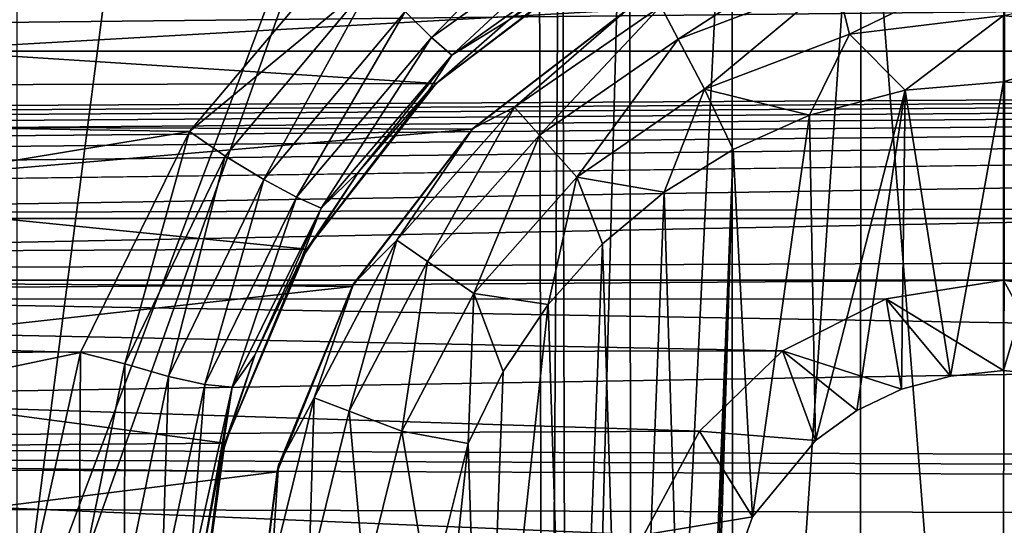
# Model space of a CAD drawing. Header units: metres. Extents: x -95 to 103, y -12 to 12.
# Tile 306 of 520: x -30.904 to -29.198, y -2.148 to -1.273. Entities that reach past the tile are written whole.
import ezdxf

# ---------------------------------------------------------------- set-up
doc = ezdxf.new("R2010")
doc.units = ezdxf.units.M
doc.layers.add('solid_P74500', color=7, linetype='CONTINUOUS')
doc.layers.add('solid_P74500_01', color=7, linetype='CONTINUOUS')

msp = doc.modelspace()

# ---------------------------------------------------------------- linework, layer by layer
at = {"layer": 'solid_P74500'}
for points in [[(-30.908983, -2.4, -1.8), (-30.908983, 2.4, -1.8), (-29.994944, 4.65, -1.8)], [(-30.006725, 0, -1.8), (-30.908983, -2.4, -1.8), (-29.994944, 4.65, -1.8)], [(-21.509121, -2.955877, 0.5), (-37.956421, 3.255723, 0.5), (-37.956421, 2.251903, 0.5)], [(-22.5, -1.545012, 0.5), (-22.5, 1.545012, 0.5), (-37.956421, 3.255723, 0.5)], [(-22.454512, -1.91126, 0.5), (-22.5, -1.545012, 0.5), (-37.956421, 3.255723, 0.5)], [(-22.322382, -2.252624, 0.5), (-22.454512, -1.91126, 0.5), (-37.956421, 3.255723, 0.5)], [(-22.111977, -2.551388, 0.5), (-22.322382, -2.252624, 0.5), (-37.956421, 3.255723, 0.5)], [(-21.835627, -2.790458, 0.5), (-22.111977, -2.551388, 0.5), (-37.956421, 3.255723, 0.5)], [(-21.509121, -2.955877, 0.5), (-21.835627, -2.790458, 0.5), (-37.956421, 3.255723, 0.5)], [(-21.509121, -2.955877, 0.5), (-37.956421, 2.251903, 0.5), (-37.956421, -2.251903, 0.5)], [(-94.018356, -1.947775, 12.347315), (89.300003, 0, 12.5), (-94.018356, 0, 12.5)], [(-30.006725, 0, -1.8), (-29.994944, -4.65, -1.8), (-30.948885, -2.647376, -1.8)], [(-30.006725, 0, -1.8), (-30.948885, -2.647376, -1.8), (-30.908983, -2.4, -1.8)], [(-29.965685, -0.253508, -1.8), (-29.994944, -4.65, -1.8), (-30.006725, 0, -1.8)], [(-29.965685, -0.253508, -1.8), (-29.954844, -4.401396, -1.8), (-29.994944, -4.65, -1.8)], [(-29.965685, -0.253508, -1.8), (-29.849257, -0.477996, -1.8), (-29.954844, -4.401396, -1.8)], [(-90.699997, -1.617044, 10.880484), (-13, -1.617046, 10.880494), (-13, -0.3, 10.995909)], [(-90.699997, -1.617044, 10.880484), (-13, -0.3, 10.995909), (-90.699997, -0.3, 10.995909)], [(-29.849257, -0.477996, -1.8), (-29.84202, -4.181844, -1.8), (-29.954844, -4.401396, -1.8)], [(-29.849257, -0.477996, -1.8), (-29.670538, -0.654936, -1.8), (-29.84202, -4.181844, -1.8)], [(-15, -0.5, -8.68562), (-85.675003, -1.327031, -8.597901), (-14.325, -1.326951, -8.597916)], [(-15, -0.5, -8.68562), (-85, -0.5, -8.68562), (-85.675003, -1.327031, -8.597901)], [(-29.670538, -0.654936, -1.8), (-29.668255, -4.007948, -1.8), (-29.84202, -4.181844, -1.8)], [(-29.670538, -0.654936, -1.8), (-29.446598, -0.767877, -1.8), (-29.668255, -4.007948, -1.8)], [(-8.2, -2.162539, 9.147798), (-90.699997, -2.162539, 9.147798), (-90.699997, -0.726812, 9.37156)], [(-8.2, -2.162539, 9.147798), (-90.699997, -0.726812, 9.37156), (-8.2, -0.726812, 9.37156)], [(-29.446598, -0.767877, -1.8), (-29.449167, -3.895406, -1.8), (-29.668255, -4.007948, -1.8)], [(-29.446598, -0.767877, -1.8), (-29.203108, -3.855084, -1.8), (-29.449167, -3.895406, -1.8)], [(-29.446598, -0.767877, -1.8), (-29.196846, -0.806697, -1.8), (-29.203108, -3.855084, -1.8)], [(-29.196846, -0.806697, -1.8), (-28.957003, -3.893337, -1.8), (-29.203108, -3.855084, -1.8)], [(-30.190903, -1.303362, -12.332295), (-30.236435, -1.258709, -12.39299), (-29.927807, -1.03776, -12.412992)], [(-29.895933, -1.092912, -12.352216), (-30.190903, -1.303362, -12.332295), (-29.927807, -1.03776, -12.412992)], [(-30.155926, -1.334144, -12.24754), (-30.190903, -1.303362, -12.332295), (-29.895933, -1.092912, -12.352216)], [(-29.871531, -1.132362, -12.267344), (-30.155926, -1.334144, -12.24754), (-29.895933, -1.092912, -12.352216)], [(-30.339701, -1.146616, -12.4473), (-32.814667, -1.429255, -12.41802), (-33.085049, -1.123883, -12.449373)], [(-29.871531, -1.132362, -12.267344), (-30.058298, -1.27396, -12.155999), (-30.155926, -1.334144, -12.24754)], [(-29.871531, -1.132362, -12.267344), (-29.905514, -1.170764, -12.165951), (-30.058298, -1.27396, -12.155999)], [(-29.79357, -1.249048, -12.814588), (-29.505667, -1.139861, -12.814588), (-29.763344, -1.306637, -12.912048)], [(-29.505667, -1.139861, -12.814588), (-29.490103, -1.203009, -12.912048), (-29.763344, -1.306637, -12.912048)], [(-30.339701, -1.146616, -12.4473), (-30.610275, -1.466333, -12.413697), (-32.814667, -1.429255, -12.41802)], [(-30.290995, -1.202149, -12.432616), (-30.610275, -1.466333, -12.413697), (-30.339701, -1.146616, -12.4473)], [(-30.182714, -1.38336, -11.416493), (-29.89571, -1.165409, -11.440796), (-33.498341, -1.168839, -11.440447)], [(-30.182714, -1.38336, -11.416493), (-33.498341, -1.168839, -11.440447), (-33.210136, -1.390416, -11.415636)], [(-29.905514, -1.170764, -12.165951), (-29.89571, -1.165409, -11.440796), (-30.182714, -1.38336, -11.416493)], [(-30.058298, -1.27396, -12.155999), (-29.905514, -1.170764, -12.165951), (-30.182714, -1.38336, -11.416493)], [(-29.490103, -1.203009, -12.912048), (-29.200001, -1.167785, -12.912048), (-29.466791, -1.297589, -12.977164)], [(-29.466791, -1.297589, -12.977164), (-29.200001, -1.167785, -12.912048), (-29.200001, -1.265195, -12.977164)], [(-30.290995, -1.202149, -12.432616), (-30.548603, -1.508744, -12.398873), (-30.610275, -1.466333, -12.413697)], [(-30.48122, -1.549275, -12.359361), (-30.548603, -1.508744, -12.398873), (-30.290995, -1.202149, -12.432616)], [(-30.236435, -1.258709, -12.39299), (-30.48122, -1.549275, -12.359361), (-30.290995, -1.202149, -12.432616)], [(-29.763344, -1.306637, -12.912048), (-29.490103, -1.203009, -12.912048), (-29.718075, -1.392889, -12.977164)], [(-29.490103, -1.203009, -12.912048), (-29.466791, -1.297589, -12.977164), (-29.718075, -1.392889, -12.977164)], [(-28.909899, -1.203009, -12.912048), (-28.93321, -1.297589, -12.977164), (-29.200001, -1.265195, -12.977164)], [(-29.852089, -1.25561, -9.820053), (-33.291302, -1.450814, -9.793117), (-33.557011, -1.250405, -9.820717)], [(-29.852089, -1.25561, -9.820053), (-30.120081, -1.462097, -9.791439), (-33.291302, -1.450814, -9.793117)], [(-30.425049, -1.579799, -12.298841), (-30.48122, -1.549275, -12.359361), (-30.236435, -1.258709, -12.39299)], [(-30.190903, -1.303362, -12.332295), (-30.425049, -1.579799, -12.298841), (-30.236435, -1.258709, -12.39299)], [(-30.119238, -1.460761, -12.7), (-30.120081, -1.462097, -9.791439), (-29.852089, -1.25561, -9.820053)], [(-30.119238, -1.460761, -12.7), (-29.852089, -1.25561, -9.820053), (-29.85, -1.254167, -12.7)], [(-30.119238, -1.460761, -12.7), (-29.85, -1.254167, -12.7), (-30.046976, -1.423962, -12.814588)], [(-30.046976, -1.423962, -12.814588), (-29.79357, -1.249048, -12.814588), (-30.003847, -1.472644, -12.912048)], [(-29.85, -1.254167, -12.7), (-29.79357, -1.249048, -12.814588), (-30.046976, -1.423962, -12.814588)], [(-29.79357, -1.249048, -12.814588), (-29.763344, -1.306637, -12.912048), (-30.003847, -1.472644, -12.912048)], [(-30.195925, -1.396061, -12.142079), (-30.058298, -1.27396, -12.155999), (-30.182714, -1.38336, -11.416493)], [(-30.155926, -1.334144, -12.24754), (-30.058298, -1.27396, -12.155999), (-30.195925, -1.396061, -12.142079)], [(-29.466791, -1.297589, -12.977164), (-29.200001, -1.265195, -12.977164), (-29.370331, -1.394617, -13)], [(-29.200001, -1.265195, -12.977164), (-29.200001, -1.38, -13), (-29.370331, -1.394617, -13)], [(-29.200001, -1.265195, -12.977164), (-28.93321, -1.297589, -12.977164), (-29.200001, -1.38, -13)], [(-30.381987, -1.598689, -12.214334), (-30.425049, -1.579799, -12.298841), (-30.190903, -1.303362, -12.332295)], [(-30.155926, -1.334144, -12.24754), (-30.381987, -1.598689, -12.214334), (-30.190903, -1.303362, -12.332295)], [(-30.003847, -1.472644, -12.912048), (-29.763344, -1.306637, -12.912048), (-29.939253, -1.545556, -12.977164)], [(-29.763344, -1.306637, -12.912048), (-29.718075, -1.392889, -12.977164), (-29.939253, -1.545556, -12.977164)], [(-29.718075, -1.392889, -12.977164), (-29.466791, -1.297589, -12.977164), (-29.535685, -1.438026, -13)], [(-29.466791, -1.297589, -12.977164), (-29.370331, -1.394617, -13), (-29.535685, -1.438026, -13)], [(-28.93321, -1.297589, -12.977164), (-29.054956, -1.39136, -13), (-29.200001, -1.38, -13)], [(-84.199997, -1.723817, -8.527512), (-14.325, -1.326951, -8.597916), (-85.675003, -1.327031, -8.597901)], [(-84.199997, -1.723817, -8.527512), (-79.199997, -1.723817, -8.527512), (-14.325, -1.326951, -8.597916)], [(-79.199997, -1.723817, -8.527512), (-74.199997, -1.723817, -8.527512), (-14.325, -1.326951, -8.597916)], [(-74.199997, -1.723817, -8.527512), (-69.199997, -1.723817, -8.527512), (-14.325, -1.326951, -8.597916)], [(-69.199997, -1.723817, -8.527512), (-64.199997, -1.723817, -8.527512), (-14.325, -1.326951, -8.597916)], [(-64.199997, -1.723817, -8.527512), (-59.200001, -1.723817, -8.527512), (-14.325, -1.326951, -8.597916)], [(-59.200001, -1.723817, -8.527512), (-54.200001, -1.723817, -8.527512), (-14.325, -1.326951, -8.597916)], [(-54.200001, -1.723817, -8.527512), (-49.200001, -1.723817, -8.527512), (-14.325, -1.326951, -8.597916)], [(-49.200001, -1.723817, -8.527512), (-44.200001, -1.723817, -8.527512), (-14.325, -1.326951, -8.597916)], [(-44.200001, -1.723817, -8.527512), (-39.200001, -1.723817, -8.527512), (-14.325, -1.326951, -8.597916)], [(-39.200001, -1.723817, -8.527512), (-34.200001, -1.723817, -8.527512), (-14.325, -1.326951, -8.597916)], [(-34.200001, -1.723817, -8.527512), (-29.200001, -1.723817, -8.527512), (-14.325, -1.326951, -8.597916)], [(-24.200001, -1.723817, -8.527512), (-14.325, -1.326951, -8.597916), (-29.200001, -1.723817, -8.527512)], [(-30.155926, -1.334144, -12.24754), (-30.316141, -1.534879, -12.124618), (-30.381987, -1.598689, -12.214334)], [(-30.155926, -1.334144, -12.24754), (-30.195925, -1.396061, -12.142079), (-30.316141, -1.534879, -12.124618)], [(-29.370331, -1.394617, -13), (-29.200001, -1.38, -13), (-29.291828, -1.889518, -13)], [(-29.200001, -1.38, -13), (-29.200001, -1.88, -13), (-29.291828, -1.889518, -13)], [(-29.200001, -1.38, -13), (-29.054956, -1.39136, -13), (-29.200001, -1.88, -13)], [(-30.406647, -1.6701, -11.378082), (-30.182714, -1.38336, -11.416493), (-33.210136, -1.390416, -11.415636)], [(-30.406647, -1.6701, -11.378082), (-33.210136, -1.390416, -11.415636), (-32.986534, -1.68181, -11.376358)], [(-30.195925, -1.396061, -12.142079), (-30.182714, -1.38336, -11.416493), (-30.406647, -1.6701, -11.378082)], [(-30.316141, -1.534879, -12.124618), (-30.195925, -1.396061, -12.142079), (-30.406647, -1.6701, -11.378082)], [(-29.939253, -1.545556, -12.977164), (-29.718075, -1.392889, -12.977164), (-29.788027, -1.571459, -13)], [(-29.718075, -1.392889, -12.977164), (-29.668499, -1.497416, -13), (-29.788027, -1.571459, -13)], [(-29.718075, -1.392889, -12.977164), (-29.535685, -1.438026, -13), (-29.668499, -1.497416, -13)], [(-29.535685, -1.438026, -13), (-29.370331, -1.394617, -13), (-29.525322, -2.000879, -13)], [(-29.370331, -1.394617, -13), (-29.453802, -1.949256, -13), (-29.525322, -2.000879, -13)], [(-29.370331, -1.394617, -13), (-29.376312, -1.912484, -13), (-29.453802, -1.949256, -13)], [(-29.370331, -1.394617, -13), (-29.291828, -1.889518, -13), (-29.376312, -1.912484, -13)], [(-29.054956, -1.39136, -13), (-29.108688, -1.889473, -13), (-29.200001, -1.88, -13)], [(-30.610275, -1.466333, -12.413697), (-32.619183, -1.798082, -12.37), (-32.814667, -1.429255, -12.41802)], [(-30.25116, -1.654437, -12.814588), (-30.046976, -1.423962, -12.814588), (-30.197634, -1.691383, -12.912048)], [(-30.119238, -1.460761, -12.7), (-30.046976, -1.423962, -12.814588), (-30.25116, -1.654437, -12.814588)], [(-30.046976, -1.423962, -12.814588), (-30.003847, -1.472644, -12.912048), (-30.197634, -1.691383, -12.912048)], [(-29.668499, -1.497416, -13), (-29.535685, -1.438026, -13), (-29.634665, -2.133235, -13)], [(-29.535685, -1.438026, -13), (-29.525322, -2.000879, -13), (-29.634665, -2.133235, -13)], [(-30.120081, -1.462097, -9.791439), (-33.083183, -1.714678, -9.750379), (-33.291302, -1.450814, -9.793117)], [(-30.120081, -1.462097, -9.791439), (-30.328276, -1.734278, -9.746911), (-33.083183, -1.714678, -9.750379)], [(-30.610275, -1.466333, -12.413697), (-30.799236, -1.848754, -12.362529), (-32.619183, -1.798082, -12.37)], [(-30.722137, -1.868475, -12.348531), (-30.799236, -1.848754, -12.362529), (-30.610275, -1.466333, -12.413697)], [(-30.548603, -1.508744, -12.398873), (-30.722137, -1.868475, -12.348531), (-30.610275, -1.466333, -12.413697)], [(-30.325832, -1.73, -12.7), (-30.328276, -1.734278, -9.746911), (-30.120081, -1.462097, -9.791439)], [(-30.325832, -1.73, -12.7), (-30.120081, -1.462097, -9.791439), (-30.119238, -1.460761, -12.7)], [(-30.325832, -1.73, -12.7), (-30.119238, -1.460761, -12.7), (-30.25116, -1.654437, -12.814588)], [(-30.197634, -1.691383, -12.912048), (-30.003847, -1.472644, -12.912048), (-30.117466, -1.746719, -12.977164)], [(-30.003847, -1.472644, -12.912048), (-29.939253, -1.545556, -12.977164), (-30.117466, -1.746719, -12.977164)], [(-29.736984, -3.223215, -13), (-29.788027, -1.571459, -13), (-29.668499, -1.497416, -13)], [(-29.736984, -3.223215, -13), (-29.668499, -1.497416, -13), (-29.69928, -2.382048, -13)], [(-29.668499, -1.497416, -13), (-29.692488, -2.29461, -13), (-29.69928, -2.382048, -13)], [(-29.668499, -1.497416, -13), (-29.634665, -2.133235, -13), (-29.692488, -2.29461, -13)], [(-30.646452, -1.890138, -12.30921), (-30.722137, -1.868475, -12.348531), (-30.548603, -1.508744, -12.398873)], [(-30.48122, -1.549275, -12.359361), (-30.646452, -1.890138, -12.30921), (-30.548603, -1.508744, -12.398873)], [(-30.417147, -1.688223, -12.102405), (-30.316141, -1.534879, -12.124618), (-30.406647, -1.6701, -11.378082)], [(-30.381987, -1.598689, -12.214334), (-30.316141, -1.534879, -12.124618), (-30.417147, -1.688223, -12.102405)], [(-30.583755, -1.903963, -12.248988), (-30.646452, -1.890138, -12.30921), (-30.48122, -1.549275, -12.359361)], [(-30.425049, -1.579799, -12.298841), (-30.583755, -1.903963, -12.248988), (-30.48122, -1.549275, -12.359361)], [(-30.117466, -1.746719, -12.977164), (-29.939253, -1.545556, -12.977164), (-29.98888, -1.76597, -13)], [(-29.939253, -1.545556, -12.977164), (-29.894634, -1.660704, -13), (-29.98888, -1.76597, -13)], [(-29.939253, -1.545556, -12.977164), (-29.788027, -1.571459, -13), (-29.894634, -1.660704, -13)], [(-30.536238, -1.908709, -12.164902), (-30.583755, -1.903963, -12.248988), (-30.425049, -1.579799, -12.298841)], [(-30.381987, -1.598689, -12.214334), (-30.536238, -1.908709, -12.164902), (-30.425049, -1.579799, -12.298841)], [(-29.849243, -3.140564, -13), (-29.894634, -1.660704, -13), (-29.788027, -1.571459, -13)], [(-29.736984, -3.223215, -13), (-29.849243, -3.140564, -13), (-29.788027, -1.571459, -13)], [(-30.381987, -1.598689, -12.214334), (-30.497112, -1.853215, -12.075004), (-30.536238, -1.908709, -12.164902)], [(-30.381987, -1.598689, -12.214334), (-30.417147, -1.688223, -12.102405), (-30.497112, -1.853215, -12.075004)], [(-90.699997, -1.617044, 10.880484), (-90.699997, -2.910733, 10.607904), (-13, -1.617046, 10.880494)], [(-90.699997, -2.910733, 10.607904), (-13, -2.910733, 10.607904), (-13, -1.617046, 10.880494)], [(-30.394253, -1.92708, -12.814588), (-30.25116, -1.654437, -12.814588), (-30.333441, -1.950143, -12.912048)], [(-30.325832, -1.73, -12.7), (-30.25116, -1.654437, -12.814588), (-30.394253, -1.92708, -12.814588)], [(-30.25116, -1.654437, -12.814588), (-30.197634, -1.691383, -12.912048), (-30.333441, -1.950143, -12.912048)], [(-30.548954, -2.005872, -11.323713), (-30.406647, -1.6701, -11.378082), (-32.986534, -1.68181, -11.376358)], [(-30.417147, -1.688223, -12.102405), (-30.406647, -1.6701, -11.378082), (-30.548954, -2.005872, -11.323713)], [(-29.948107, -3.04319, -13), (-29.98888, -1.76597, -13), (-29.894634, -1.660704, -13)], [(-29.849243, -3.140564, -13), (-29.948107, -3.04319, -13), (-29.894634, -1.660704, -13)], [(-30.548954, -2.005872, -11.323713), (-32.986534, -1.68181, -11.376358), (-32.846165, -2.025086, -11.320292)], [(-30.497112, -1.853215, -12.075004), (-30.417147, -1.688223, -12.102405), (-30.548954, -2.005872, -11.323713)], [(-30.333441, -1.950143, -12.912048), (-30.197634, -1.691383, -12.912048), (-30.242361, -1.984685, -12.977164)], [(-30.197634, -1.691383, -12.912048), (-30.117466, -1.746719, -12.977164), (-30.242361, -1.984685, -12.977164)], [(-30.328276, -1.734278, -9.746911), (-32.949829, -2.023391, -9.691021), (-33.083183, -1.714678, -9.750379)], [(-34.200001, -1.723817, -8.527512), (-33.992798, -1.757161, -8.520703), (-29.200001, -1.723817, -8.527512)], [(-33.992798, -1.757161, -8.520703), (-29.403357, -1.756095, -8.520923), (-29.200001, -1.723817, -8.527512)], [(-30.328276, -1.734278, -9.746911), (-30.458294, -2.055073, -9.684352), (-32.949829, -2.023391, -9.691021)], [(-30.455704, -2.043535, -12.7), (-30.458294, -2.055073, -9.684352), (-30.328276, -1.734278, -9.746911)], [(-30.455704, -2.043535, -12.7), (-30.328276, -1.734278, -9.746911), (-30.325832, -1.73, -12.7)], [(-30.455704, -2.043535, -12.7), (-30.325832, -1.73, -12.7), (-30.394253, -1.92708, -12.814588)], [(-29.200001, -1.88, -13), (-29.200001, -1.723817, -8.527512), (-29.403357, -1.756095, -8.520923)], [(-24.200001, -1.723817, -8.527512), (-29.200001, -1.723817, -8.527512), (-28.9928, -1.757161, -8.520703)], [(-29.108688, -1.889473, -13), (-28.9928, -1.757161, -8.520703), (-29.200001, -1.723817, -8.527512)], [(-29.200001, -1.88, -13), (-29.108688, -1.889473, -13), (-29.200001, -1.723817, -8.527512)], [(-33.992798, -1.757161, -8.520703), (-29.582502, -1.845929, -8.501914), (-29.403357, -1.756095, -8.520923)], [(-30.242361, -1.984685, -12.977164), (-30.117466, -1.746719, -12.977164), (-30.127321, -2.00642, -13)], [(-30.117466, -1.746719, -12.977164), (-30.066879, -1.881509, -13), (-30.127321, -2.00642, -13)], [(-30.117466, -1.746719, -12.977164), (-29.98888, -1.76597, -13), (-30.066879, -1.881509, -13)], [(-29.376312, -1.912484, -13), (-29.403357, -1.756095, -8.520923), (-29.582502, -1.845929, -8.501914)], [(-29.291828, -1.889518, -13), (-29.200001, -1.88, -13), (-29.403357, -1.756095, -8.520923)], [(-29.376312, -1.912484, -13), (-29.291828, -1.889518, -13), (-29.403357, -1.756095, -8.520923)], [(-33.992798, -1.757161, -8.520703), (-33.807369, -1.853611, -8.500242), (-29.582502, -1.845929, -8.501914)], [(-30.101099, -2.813346, -13), (-30.066879, -1.881509, -13), (-29.98888, -1.76597, -13)], [(-29.948107, -3.04319, -13), (-30.101099, -2.813346, -13), (-29.98888, -1.76597, -13)], [(-17, -2.917726, 11.123708), (-90.699997, -2.917726, 11.123708), (-92.5, -1.797398, 11.358476)], [(-30.799236, -1.848754, -12.362529), (-32.515591, -2.208822, -12.303296), (-32.619183, -1.798082, -12.37)], [(-33.807369, -1.853611, -8.500242), (-29.726404, -1.985125, -8.470494), (-29.582502, -1.845929, -8.501914)], [(-33.807369, -1.853611, -8.500242), (-33.660755, -2.0028, -8.466332), (-29.726404, -1.985125, -8.470494)], [(-30.799236, -1.848754, -12.362529), (-30.890749, -2.265586, -12.292971), (-32.515591, -2.208822, -12.303296)], [(-30.801437, -2.256752, -12.280845), (-30.890749, -2.265586, -12.292971), (-30.799236, -1.848754, -12.362529)], [(-30.722137, -1.868475, -12.348531), (-30.801437, -2.256752, -12.280845), (-30.799236, -1.848754, -12.362529)], [(-30.554874, -2.027416, -12.042666), (-30.497112, -1.853215, -12.075004), (-30.548954, -2.005872, -11.323713)], [(-30.536238, -1.908709, -12.164902), (-30.497112, -1.853215, -12.075004), (-30.554874, -2.027416, -12.042666)], [(-29.525322, -2.000879, -13), (-29.582502, -1.845929, -8.501914), (-29.726404, -1.985125, -8.470494)], [(-29.453802, -1.949256, -13), (-29.376312, -1.912484, -13), (-29.582502, -1.845929, -8.501914)], [(-29.525322, -2.000879, -13), (-29.453802, -1.949256, -13), (-29.582502, -1.845929, -8.501914)], [(-30.722597, -2.258195, -12.241779), (-30.801437, -2.256752, -12.280845), (-30.722137, -1.868475, -12.348531)], [(-30.646452, -1.890138, -12.30921), (-30.722597, -2.258195, -12.241779), (-30.722137, -1.868475, -12.348531)], [(-30.658144, -2.254272, -12.181951), (-30.722597, -2.258195, -12.241779), (-30.646452, -1.890138, -12.30921)], [(-30.583755, -1.903963, -12.248988), (-30.658144, -2.254272, -12.181951), (-30.646452, -1.890138, -12.30921)], [(-30.101099, -2.813346, -13), (-30.127321, -2.00642, -13), (-30.066879, -1.881509, -13)], [(-30.610487, -2.244181, -12.098416), (-30.658144, -2.254272, -12.181951), (-30.583755, -1.903963, -12.248988)], [(-30.536238, -1.908709, -12.164902), (-30.610487, -2.244181, -12.098416), (-30.583755, -1.903963, -12.248988)], [(-30.536238, -1.908709, -12.164902), (-30.589546, -2.209238, -12.004983), (-30.610487, -2.244181, -12.098416)], [(-30.536238, -1.908709, -12.164902), (-30.554874, -2.027416, -12.042666), (-30.589546, -2.209238, -12.004983)], [(-30.467941, -2.226044, -12.814588), (-30.394253, -1.92708, -12.814588), (-30.403378, -2.233884, -12.912048)], [(-30.455704, -2.043535, -12.7), (-30.394253, -1.92708, -12.814588), (-30.467941, -2.226044, -12.814588)], [(-30.394253, -1.92708, -12.814588), (-30.333441, -1.950143, -12.912048), (-30.403378, -2.233884, -12.912048)], [(-30.403378, -2.233884, -12.912048), (-30.333441, -1.950143, -12.912048), (-30.306677, -2.245625, -12.977164)], [(-30.333441, -1.950143, -12.912048), (-30.242361, -1.984685, -12.977164), (-30.306677, -2.245625, -12.977164)], [(-33.660755, -2.0028, -8.466332), (-29.822985, -2.164172, -8.426527), (-29.726404, -1.985125, -8.470494)], [(-30.306677, -2.245625, -12.977164), (-30.242361, -1.984685, -12.977164), (-30.194281, -2.274285, -13)], [(-30.242361, -1.984685, -12.977164), (-30.127321, -2.00642, -13), (-30.194281, -2.274285, -13)], [(-29.634665, -2.133235, -13), (-29.726404, -1.985125, -8.470494), (-29.822985, -2.164172, -8.426527)], [(-29.634665, -2.133235, -13), (-29.525322, -2.000879, -13), (-29.726404, -1.985125, -8.470494)], [(-33.660755, -2.0028, -8.466332), (-33.568012, -2.190957, -8.419602), (-29.822985, -2.164172, -8.426527)], [(-30.59923, -2.369275, -11.25329), (-30.548954, -2.005872, -11.323713), (-32.846165, -2.025086, -11.320292)], [(-30.554874, -2.027416, -12.042666), (-30.548954, -2.005872, -11.323713), (-30.59923, -2.369275, -11.25329)], [(-30.185358, -2.550327, -13), (-30.194281, -2.274285, -13), (-30.127321, -2.00642, -13)], [(-30.101099, -2.813346, -13), (-30.185358, -2.550327, -13), (-30.127321, -2.00642, -13)], [(-30.458294, -2.055073, -9.684352), (-32.901043, -2.360147, -9.614557), (-32.949829, -2.023391, -9.691021)], [(-30.59923, -2.369275, -11.25329), (-32.846165, -2.025086, -11.320292), (-32.800606, -2.391351, -11.248619)], [(-30.589546, -2.209238, -12.004983), (-30.554874, -2.027416, -12.042666), (-30.59923, -2.369275, -11.25329)], [(-30.5, -2.38, -12.7), (-30.458294, -2.055073, -9.684352), (-30.455704, -2.043535, -12.7)], [(-30.5, -2.38, -12.7), (-30.455704, -2.043535, -12.7), (-30.467941, -2.226044, -12.814588)], [(-30.458294, -2.055073, -9.684352), (-30.499374, -2.396642, -9.605525), (-32.901043, -2.360147, -9.614557)], [(-30.5, -2.38, -12.7), (-30.499374, -2.396642, -9.605525), (-30.458294, -2.055073, -9.684352)], [(-29.692488, -2.29461, -13), (-29.634665, -2.133235, -13), (-29.822985, -2.164172, -8.426527)]]:
    msp.add_3dface(points, dxfattribs=at)
at = {"layer": 'solid_P74500_01'}
for points in [[(-94.018356, -1.947775, 12.347315), (89.300003, -1.230984, 12.43924), (89.300003, 0, 12.5)], [(-92.5, -1.797398, 11.358476), (-90.699997, -0.3, 11.496086), (89.300003, -1.232091, 11.4338)], [(-94.018356, -1.947775, 12.347315), (89.300003, -2.45, 12.257548), (89.300003, -1.230984, 12.43924)], [(-92.5, -1.797398, 11.358476), (89.300003, -1.232091, 11.4338), (89.300003, -2.45, 11.235991)], [(-92.5, -1.797398, 11.358476), (89.300003, -2.45, 11.235991), (89.300003, -2.500025, 11.224967)], [(-92.5, -1.797398, 11.358476), (89.300003, -2.500025, 11.224967), (89.300003, -2.55, 11.213719)], [(-17, -2.917726, 11.123708), (-92.5, -1.797398, 11.358476), (89.300003, -2.55, 11.213719)], [(-94.018356, -1.947775, 12.347315), (-94.018356, -3.847966, 11.892988), (89.300003, -2.45, 12.257548)]]:
    msp.add_3dface(points, dxfattribs=at)

doc.saveas('drawing.dxf')
